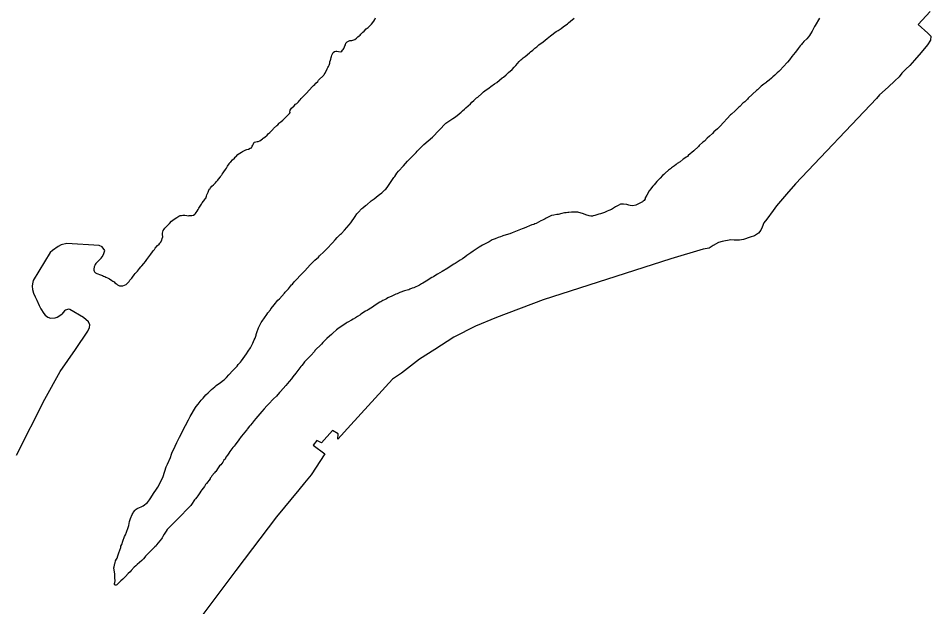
# Model space of a CAD drawing. Extents: x 3683613 to 3738215, y 469626 to 495384.
# Drawn here: x 3708762.5 to 3708891.4, y 473302.5 to 473385.6 of the extents above; entities that cross this region are included whole.
import ezdxf

# ---------------------------------------------------------------- set-up
doc = ezdxf.new("R2010")
doc.units = 0
doc.layers.add('V-ANNO-NPLT', color=7, linetype='Continuous')

msp = doc.modelspace()

# ---------------------------------------------------------------- linework, layer by layer
at = {"layer": 'V-ANNO-NPLT'}
for points in [[(3708891.34, 473386.6), (3708889.66, 473384.74), (3708891.01, 473383.56), (3708891.44, 473383.13), (3708891.42, 473382.57), (3708891, 473381.87), (3708890.11, 473380.83), (3708889.17, 473379.7), (3708888.49, 473378.98), (3708887.93, 473378.46), (3708887.37, 473377.87), (3708886.97, 473377.35), (3708886.37, 473376.81), (3708885.43, 473375.93), (3708884.22, 473374.82), (3708883.77, 473374.3), (3708872.33, 473362.24), (3708871.07, 473360.81), (3708869.66, 473359.14), (3708869.19, 473358.49), (3708868.28, 473357.25), (3708867.87, 473356.73), (3708867.61, 473356.14), (3708867.43, 473355.71), (3708867.09, 473355.28), (3708866.53, 473354.92), (3708865.95, 473354.74), (3708865.01, 473354.4), (3708864.42, 473354.28), (3708863.66, 473354.28), (3708863.21, 473354.34), (3708861.99, 473354.11), (3708861.45, 473353.98), (3708860.69, 473353.54), (3708860.13, 473353.18), (3708859.28, 473353.02), (3708854.72, 473351.67), (3708836.68, 473345.86), (3708830.1, 473343.39), (3708827.13, 473342.14), (3708824.06, 473340.6), (3708821.39, 473338.86), (3708819.21, 473337.47), (3708816.68, 473335.51), (3708815.42, 473334.65), (3708809.51, 473328.23), (3708807.66, 473326.2), (3708807.72, 473326.92), (3708806.93, 473327.39), (3708805.36, 473325.69), (3708804.71, 473326.02), (3708804.17, 473325.35), (3708805.84, 473324.1), (3708803.92, 473321.14), (3708802.98, 473320.01), (3708802.18, 473319.02), (3708799.02, 473315.2), (3708793.27, 473307.62), (3708787.62, 473300.1)], [(3708807.2, 473380.96), (3708807.4, 473381), (3708807.56, 473381), (3708807.76, 473380.96), (3708808.1, 473380.92), (3708808.23, 473381.01), (3708808.34, 473381.12), (3708808.41, 473381.23), (3708808.52, 473381.39), (3708808.63, 473381.59), (3708808.66, 473381.73), (3708808.74, 473381.91), (3708808.83, 473382.11), (3708809.01, 473382.32), (3708809.17, 473382.43), (3708809.35, 473382.5), (3708809.66, 473382.5), (3708809.82, 473382.54), (3708810.09, 473382.66), (3708810.31, 473382.82), (3708810.4, 473382.93), (3708810.52, 473383.04), (3708810.7, 473383.18), (3708810.83, 473383.27), (3708810.94, 473383.38), (3708811.12, 473383.59), (3708811.23, 473383.7), (3708811.39, 473383.83), (3708811.66, 473384.13), (3708811.84, 473384.26), (3708811.97, 473384.35), (3708812.2, 473384.56), (3708812.44, 473384.81), (3708812.78, 473385.23), (3708812.89, 473385.48), (3708813, 473385.71)], [(3708825.28, 473372.55), (3708825.55, 473372.8), (3708825.78, 473372.98), (3708826.43, 473373.57), (3708826.63, 473373.8), (3708826.9, 473374.02), (3708827.26, 473374.38), (3708827.46, 473374.52), (3708828.02, 473375.02), (3708828.27, 473375.24), (3708828.44, 473375.4), (3708829.05, 473375.81), (3708829.3, 473375.99), (3708829.83, 473376.37), (3708830.13, 473376.58), (3708830.89, 473377.21), (3708831.07, 473377.32), (3708831.45, 473377.64), (3708831.61, 473377.8), (3708831.81, 473377.98), (3708832.3, 473378.41), (3708832.61, 473378.73), (3708832.81, 473378.97), (3708833.28, 473379.52), (3708833.53, 473379.76), (3708833.69, 473379.88), (3708833.87, 473380.04), (3708834.14, 473380.26), (3708834.76, 473380.76), (3708834.92, 473380.92), (3708835.21, 473381.14), (3708835.53, 473381.42), (3708835.77, 473381.62), (3708835.97, 473381.8), (3708836.09, 473381.89), (3708836.67, 473382.32), (3708837.23, 473382.8), (3708837.7, 473383.14), (3708838.51, 473383.75), (3708838.8, 473383.93), (3708839.25, 473384.22), (3708839.49, 473384.43), (3708840.12, 473384.86), (3708840.26, 473384.99), (3708840.57, 473385.24), (3708841.09, 473385.67)], [(3708875.73, 473385.65), (3708875.13, 473384.61), (3708875.02, 473384.47), (3708874.88, 473384.2), (3708874.68, 473383.84), (3708874.46, 473383.46), (3708874.32, 473383.21), (3708874.15, 473383.01), (3708873.94, 473382.76), (3708873.52, 473382.35), (3708873.36, 473382.19), (3708873.29, 473382.08), (3708873.18, 473381.95), (3708873, 473381.74), (3708872.73, 473381.36), (3708872.49, 473381.04), (3708872.31, 473380.8), (3708871.82, 473380.23), (3708871.48, 473379.78), (3708871.21, 473379.46), (3708870.59, 473378.76), (3708870.18, 473378.33), (3708869.98, 473378.13), (3708869.76, 473377.93), (3708869.4, 473377.59), (3708869.15, 473377.36), (3708868.93, 473377.18), (3708868.62, 473376.89), (3708868.26, 473376.62), (3708868.15, 473376.52), (3708867.88, 473376.34), (3708867.5, 473376.03), (3708866.98, 473375.55), (3708866.84, 473375.42), (3708865.66, 473374.35), (3708865.55, 473374.22), (3708865.17, 473373.86), (3708864.9, 473373.63), (3708864.45, 473373.18), (3708864.31, 473373.07), (3708864, 473372.75), (3708863.82, 473372.55), (3708863.31, 473372.09), (3708863.17, 473371.98), (3708861.69, 473370.4), (3708861.31, 473370.01), (3708860.82, 473369.59), (3708860.6, 473369.36), (3708860.19, 473368.98), (3708859.88, 473368.7), (3708859.48, 473368.3), (3708859.25, 473368.12), (3708858.74, 473367.66), (3708858.62, 473367.55), (3708857.95, 473366.92), (3708857.19, 473366.26), (3708857.06, 473366.13), (3708856.9, 473366.01), (3708856.72, 473365.9), (3708856.45, 473365.72), (3708856.03, 473365.38), (3708855.64, 473365.11), (3708855.49, 473364.97), (3708855.24, 473364.79), (3708854.95, 473364.59), (3708854.84, 473364.52), (3708854.66, 473364.36), (3708854.41, 473364.18), (3708853.92, 473363.77), (3708853.72, 473363.57), (3708853.56, 473363.43), (3708853.2, 473363.07), (3708852.75, 473362.57), (3708852.37, 473362.12), (3708852.19, 473361.94), (3708851.99, 473361.69), (3708851.88, 473361.54), (3708851.68, 473361.27), (3708851.32, 473360.66), (3708851.12, 473360.27), (3708851.08, 473360.14), (3708850.97, 473359.91), (3708850.83, 473359.8), (3708850.74, 473359.71), (3708850.36, 473359.51), (3708850.25, 473359.46), (3708850.07, 473359.37)], [(3708789.36, 473361.1), (3708789.51, 473361.49), (3708789.62, 473361.58), (3708789.67, 473361.69), (3708789.89, 473361.91), (3708790.12, 473362.1), (3708790.21, 473362.21), (3708790.38, 473362.39), (3708790.47, 473362.52), (3708790.63, 473362.66), (3708790.72, 473362.75), (3708790.83, 473362.93), (3708791.08, 473363.25), (3708791.19, 473363.43), (3708791.3, 473363.52), (3708791.35, 473363.63), (3708791.46, 473363.81), (3708791.55, 473363.97), (3708791.79, 473364.29), (3708791.93, 473364.49), (3708792.08, 473364.76), (3708792.31, 473365.1), (3708792.44, 473365.26), (3708792.55, 473365.37), (3708792.8, 473365.66), (3708793.07, 473365.89), (3708793.16, 473366), (3708793.25, 473366.09), (3708793.56, 473366.39), (3708793.72, 473366.54), (3708793.83, 473366.59), (3708794.05, 473366.73), (3708794.23, 473366.82), (3708794.39, 473366.91), (3708794.5, 473366.95), (3708794.68, 473367.04), (3708794.82, 473367.09), (3708795.04, 473367.16), (3708795.27, 473367.27), (3708795.49, 473367.36), (3708795.56, 473367.56), (3708795.65, 473367.72), (3708795.74, 473367.9), (3708795.87, 473368.13), (3708796.07, 473368.2), (3708796.3, 473368.22), (3708796.43, 473368.24), (3708796.64, 473368.33), (3708797.04, 473368.63), (3708797.15, 473368.72), (3708797.35, 473368.86), (3708797.69, 473369.15), (3708797.85, 473369.31), (3708798.05, 473369.49), (3708798.27, 473369.71), (3708798.52, 473369.98), (3708798.61, 473370.07), (3708799.05, 473370.48), (3708799.19, 473370.6), (3708799.39, 473370.82), (3708799.48, 473370.91), (3708799.64, 473371.02), (3708799.91, 473371.27), (3708800.04, 473371.39), (3708800.26, 473371.59), (3708800.87, 473372.2), (3708800.94, 473372.31), (3708800.91, 473372.52), (3708800.96, 473372.67), (3708801.14, 473372.92), (3708801.49, 473373.28), (3708801.72, 473373.49), (3708801.87, 473373.62), (3708802.1, 473373.85), (3708802.21, 473373.98), (3708802.37, 473374.14), (3708802.52, 473374.32), (3708803.22, 473375.02), (3708804.09, 473375.99), (3708804.22, 473376.13), (3708804.41, 473376.29), (3708804.58, 473376.47), (3708804.85, 473376.72), (3708804.96, 473376.88), (3708805.68, 473377.6), (3708805.77, 473377.71), (3708805.88, 473377.89), (3708806.19, 473378.52), (3708806.26, 473378.68), (3708806.35, 473378.82), (3708806.44, 473379.04), (3708806.53, 473379.31), (3708806.55, 473379.47), (3708806.62, 473379.7), (3708806.68, 473379.85), (3708806.73, 473380.1), (3708806.77, 473380.24), (3708806.82, 473380.42), (3708806.95, 473380.69), (3708807.04, 473380.82), (3708807.2, 473380.96)], [(3708791.51, 473334.51), (3708791.65, 473334.63), (3708791.94, 473334.9), (3708792.29, 473335.28), (3708792.85, 473335.89), (3708793.08, 473336.12), (3708793.44, 473336.5), (3708793.61, 473336.71), (3708793.93, 473337.04), (3708794.09, 473337.25), (3708794.53, 473337.9), (3708794.76, 473338.24), (3708795, 473338.62), (3708795.34, 473339.1), (3708795.43, 473339.28), (3708795.63, 473339.66), (3708795.69, 473339.77), (3708795.87, 473340.2), (3708795.98, 473340.45), (3708796.12, 473340.86), (3708796.16, 473340.97), (3708796.21, 473341.13), (3708796.27, 473341.4), (3708796.4, 473341.76), (3708796.49, 473341.89), (3708796.65, 473342.28), (3708796.87, 473342.66), (3708797.01, 473342.84), (3708797.34, 473343.31), (3708797.66, 473343.79), (3708797.81, 473344.04), (3708798.15, 473344.47), (3708798.21, 473344.58), (3708798.48, 473344.92), (3708798.68, 473345.14), (3708799.2, 473345.8), (3708799.44, 473346.02), (3708800.14, 473346.81), (3708800.23, 473346.93), (3708800.7, 473347.42), (3708800.85, 473347.63), (3708801.15, 473347.97), (3708801.26, 473348.06), (3708801.53, 473348.4), (3708801.82, 473348.73), (3708802.4, 473349.34), (3708803.03, 473349.98), (3708803.79, 473350.81), (3708804.06, 473351.08), (3708804.44, 473351.45), (3708804.93, 473351.9), (3708805.11, 473352.1), (3708805.69, 473352.64), (3708806.14, 473353.07), (3708806.92, 473353.91), (3708807.32, 473354.36), (3708807.59, 473354.65), (3708808.06, 473355.15), (3708808.2, 473355.26), (3708808.62, 473355.69), (3708809.27, 473356.46), (3708809.5, 473356.73), (3708809.7, 473357.05), (3708809.94, 473357.34), (3708810.12, 473357.66), (3708810.35, 473358.02), (3708810.53, 473358.22), (3708811.06, 473358.76), (3708811.2, 473358.85), (3708811.58, 473359.19), (3708811.76, 473359.31), (3708812.41, 473359.83), (3708812.68, 473360.05), (3708812.83, 473360.12), (3708813.1, 473360.35), (3708813.39, 473360.62), (3708813.57, 473360.75), (3708813.89, 473361), (3708814.31, 473361.43), (3708814.45, 473361.52), (3708814.63, 473361.75), (3708815.1, 473362.45), (3708815.59, 473363.15), (3708815.72, 473363.31), (3708816.03, 473363.76), (3708816.26, 473364.03), (3708816.95, 473364.82), (3708817.53, 473365.45), (3708817.94, 473365.88), (3708818.74, 473366.67), (3708818.9, 473366.88), (3708819.5, 473367.46), (3708819.84, 473367.8), (3708821.03, 473368.87), (3708822.95, 473370.81), (3708823.49, 473371.19), (3708823.92, 473371.47), (3708824.14, 473371.62), (3708824.55, 473371.9), (3708825.08, 473372.39), (3708825.28, 473372.55)], [(3708773.47, 473351.02), (3708773.41, 473350.84), (3708773.36, 473350.7), (3708773.27, 473350.52), (3708773.21, 473350.21), (3708773.21, 473350.07), (3708773.25, 473349.92), (3708773.32, 473349.8), (3708773.44, 473349.69), (3708773.64, 473349.6), (3708773.75, 473349.54), (3708774, 473349.47), (3708774.13, 473349.4), (3708774.41, 473349.29), (3708774.56, 473349.2), (3708774.74, 473349.16), (3708774.88, 473349.07), (3708775.15, 473348.96), (3708775.4, 473348.82), (3708775.76, 473348.62), (3708775.87, 473348.51), (3708776.07, 473348.4), (3708776.19, 473348.29), (3708776.39, 473348.11), (3708776.53, 473348), (3708776.64, 473347.93), (3708776.82, 473347.86), (3708777.13, 473347.86), (3708777.29, 473347.84), (3708777.76, 473348.05), (3708777.92, 473348.16), (3708777.99, 473348.27), (3708778.19, 473348.48), (3708778.3, 473348.63), (3708778.57, 473348.95), (3708778.66, 473349.09), (3708778.9, 473349.4), (3708779.06, 473349.58), (3708779.24, 473349.76), (3708779.37, 473349.92), (3708779.53, 473350.12), (3708779.66, 473350.28), (3708779.84, 473350.53), (3708779.98, 473350.67), (3708780.25, 473351), (3708780.51, 473351.28), (3708780.69, 473351.55), (3708781.14, 473352.11), (3708781.27, 473352.31), (3708781.5, 473352.63), (3708781.61, 473352.77), (3708781.77, 473352.99), (3708781.88, 473353.19), (3708782.19, 473353.53), (3708782.42, 473353.74), (3708782.53, 473353.85), (3708782.62, 473353.99), (3708782.8, 473354.3), (3708782.88, 473354.55), (3708782.95, 473354.77), (3708782.9, 473355.11), (3708782.9, 473355.29), (3708782.99, 473355.65), (3708783.15, 473355.86), (3708783.22, 473355.97), (3708783.48, 473356.24), (3708783.73, 473356.46), (3708783.89, 473356.67), (3708784.18, 473356.96), (3708784.38, 473357.12), (3708784.56, 473357.28), (3708784.67, 473357.32), (3708784.83, 473357.44), (3708784.94, 473357.51), (3708785.07, 473357.57), (3708785.23, 473357.69), (3708785.41, 473357.78), (3708785.61, 473357.78), (3708785.77, 473357.82), (3708786.06, 473357.83), (3708786.36, 473357.78), (3708786.54, 473357.74), (3708786.69, 473357.76), (3708787.03, 473357.76), (3708787.28, 473357.85), (3708787.46, 473357.99), (3708787.57, 473358.08), (3708787.66, 473358.21), (3708787.79, 473358.37), (3708787.95, 473358.64), (3708788.04, 473358.82), (3708788.22, 473359.12), (3708788.42, 473359.39), (3708788.51, 473359.55), (3708788.87, 473360.02), (3708788.91, 473360.13), (3708789.02, 473360.25), (3708789.11, 473360.49), (3708789.18, 473360.72), (3708789.29, 473360.99), (3708789.36, 473361.1)], [(3708850.07, 473359.37), (3708849.78, 473359.23), (3708849.37, 473359.14), (3708848.97, 473359.18), (3708848.79, 473359.25), (3708848.52, 473359.32), (3708848.04, 473359.38), (3708847.8, 473359.4), (3708847.62, 473359.36), (3708847.28, 473359.2), (3708846.92, 473359.02), (3708846.36, 473358.65), (3708845.96, 473358.47), (3708845.71, 473358.38), (3708845.33, 473358.2), (3708844.95, 473358.06), (3708844.77, 473358.02), (3708844.56, 473357.95), (3708844, 473357.79), (3708843.75, 473357.74), (3708843.64, 473357.7), (3708843.42, 473357.7), (3708843.17, 473357.74), (3708842.7, 473357.87), (3708842.38, 473358.01), (3708841.57, 473358.23), (3708841.32, 473358.25), (3708840.96, 473358.27), (3708840.69, 473358.25), (3708840.33, 473358.22), (3708840.15, 473358.22), (3708839.93, 473358.17), (3708839.68, 473358.17), (3708839.52, 473358.13), (3708839.32, 473358.08), (3708838.83, 473357.94), (3708838.62, 473357.9), (3708838.18, 473357.83), (3708837.88, 473357.76), (3708837.12, 473357.4), (3708836.96, 473357.33), (3708836.58, 473357.12), (3708836.38, 473357.03), (3708836.02, 473356.85), (3708835.68, 473356.67), (3708835.53, 473356.62), (3708835.39, 473356.53), (3708835.08, 473356.44), (3708834.02, 473356.01), (3708833.73, 473355.92), (3708832.76, 473355.51), (3708832.31, 473355.31), (3708832, 473355.21), (3708831.48, 473355.05), (3708831.01, 473354.89), (3708830.9, 473354.85), (3708830.67, 473354.78), (3708830.34, 473354.67), (3708829.91, 473354.48), (3708829.78, 473354.46), (3708829.48, 473354.33), (3708829.06, 473354.08), (3708828.39, 473353.71), (3708828.12, 473353.58), (3708827.64, 473353.3), (3708826.79, 473352.76), (3708826.46, 473352.49), (3708825.92, 473352.13), (3708825.63, 473351.88), (3708825.27, 473351.67), (3708824.95, 473351.47), (3708824.24, 473351.02), (3708824.08, 473350.9), (3708823.54, 473350.59), (3708823.2, 473350.36), (3708822.4, 473349.86), (3708822.08, 473349.7), (3708821.75, 473349.48), (3708821.52, 473349.36), (3708821.21, 473349.14), (3708820.96, 473349), (3708820.6, 473348.77), (3708820.4, 473348.64), (3708820.18, 473348.5), (3708819.7, 473348.21), (3708819.52, 473348.12), (3708819.21, 473347.93), (3708818.4, 473347.57), (3708818.2, 473347.5), (3708817.84, 473347.37), (3708817.73, 473347.3), (3708817.48, 473347.25), (3708817.12, 473347.14), (3708816.43, 473346.89), (3708816.04, 473346.73), (3708815.89, 473346.68), (3708815.3, 473346.39), (3708814.72, 473346.14), (3708814.56, 473346.02), (3708814.27, 473345.89), (3708814.05, 473345.77)], [(3708773.47, 473351.02), (3708773.75, 473351.28), (3708774.25, 473351.75), (3708774.4, 473351.93), (3708774.58, 473352.27), (3708774.74, 473352.85), (3708774.37, 473353.34), (3708773.95, 473353.55), (3708769.41, 473353.84), (3708768.6, 473353.63), (3708768.18, 473353.42), (3708767.35, 473352.84), (3708767.06, 473352.55), (3708764.65, 473348.6), (3708764.52, 473348.15), (3708764.5, 473347.79), (3708764.55, 473347.34), (3708764.69, 473346.8), (3708764.9, 473346.3), (3708765.13, 473345.83), (3708765.5, 473345.05), (3708765.74, 473344.58), (3708766.13, 473343.96), (3708766.34, 473343.7), (3708766.71, 473343.41), (3708767.1, 473343.26), (3708767.73, 473343.31), (3708768.04, 473343.44), (3708768.69, 473343.85)], [(3708814.05, 473345.77), (3708813.75, 473345.59), (3708813.62, 473345.53), (3708813.22, 473345.28), (3708812.77, 473344.96), (3708812.56, 473344.82), (3708812.36, 473344.71), (3708811.94, 473344.46), (3708811.83, 473344.37), (3708811.6, 473344.26), (3708810.91, 473343.82), (3708810.79, 473343.71), (3708810.46, 473343.51), (3708810.3, 473343.42), (3708810.19, 473343.33), (3708809.85, 473343.15), (3708809.63, 473343.01), (3708809.11, 473342.71), (3708809, 473342.65), (3708808.86, 473342.58), (3708807.68, 473341.79), (3708807.47, 473341.63), (3708806.98, 473341.17), (3708806.76, 473340.99), (3708806.51, 473340.75), (3708806.11, 473340.39), (3708805.55, 473339.84), (3708805.37, 473339.62), (3708804.45, 473338.69), (3708804.36, 473338.58), (3708803.85, 473337.99), (3708803.69, 473337.83), (3708803.49, 473337.61), (3708803.35, 473337.49), (3708802.99, 473337.11), (3708802.79, 473336.84), (3708802.57, 473336.61), (3708802.46, 473336.45), (3708801.76, 473335.53), (3708801.34, 473335.01), (3708801.12, 473334.72), (3708800.78, 473334.33), (3708800.58, 473334.04), (3708800.31, 473333.79), (3708799.97, 473333.36), (3708799.57, 473332.91), (3708799.46, 473332.8), (3708798.99, 473332.28), (3708798.61, 473331.87), (3708797.89, 473331.15), (3708797.67, 473330.9), (3708797.27, 473330.49), (3708796.93, 473330.11), (3708796.08, 473329.09), (3708795.88, 473328.82), (3708795.59, 473328.46), (3708795.34, 473328.14), (3708795.21, 473328.01), (3708794.89, 473327.6), (3708794.83, 473327.49), (3708794.51, 473327.15), (3708794.33, 473326.92), (3708794, 473326.54), (3708793.69, 473326.09), (3708793.17, 473325.39), (3708793.02, 473325.18), (3708792.86, 473325), (3708792.43, 473324.46), (3708792.28, 473324.19), (3708792.1, 473323.92), (3708791.87, 473323.63), (3708791.74, 473323.38), (3708791.58, 473323.22), (3708791.5, 473323.04), (3708791.41, 473322.93), (3708791.14, 473322.57), (3708790.98, 473322.41), (3708790.78, 473322.14), (3708790.42, 473321.64), (3708790.33, 473321.55), (3708790.24, 473321.42), (3708789.88, 473320.99), (3708789.77, 473320.81), (3708789.66, 473320.69), (3708789.62, 473320.58), (3708789.1, 473319.93), (3708788.99, 473319.77), (3708788.83, 473319.52), (3708788.48, 473319.04), (3708788.34, 473318.84), (3708788.16, 473318.59), (3708787.9, 473318.19), (3708787.74, 473317.99), (3708787.58, 473317.76), (3708787.45, 473317.6), (3708787, 473316.97), (3708786.89, 473316.83), (3708786.53, 473316.45), (3708786.31, 473316.18), (3708785.59, 473315.43), (3708784.34, 473314.17)], [(3708762.3, 473323.93), (3708766.27, 473331.84), (3708768.43, 473335.75), (3708770.6, 473338.86), (3708772.34, 473341.45), (3708772.61, 473341.95), (3708772.63, 473342.36), (3708772.47, 473342.74), (3708771.73, 473343.39), (3708769.83, 473344.52), (3708769.61, 473344.57), (3708769.2, 473344.41), (3708769.07, 473344.3), (3708768.69, 473343.85)], [(3708784.34, 473314.17), (3708784.09, 473313.96), (3708783.91, 473313.76), (3708783.71, 473313.58), (3708783.55, 473313.42), (3708783.44, 473313.2), (3708783.15, 473312.77), (3708782.95, 473312.43), (3708782.86, 473312.27), (3708782.75, 473312.11), (3708782.08, 473311.25), (3708782.01, 473311.14), (3708781.83, 473310.96), (3708781.65, 473310.8), (3708780.51, 473309.65), (3708780.4, 473309.52), (3708780.2, 473309.29), (3708779.97, 473309.06), (3708779.35, 473308.47), (3708779.12, 473308.29), (3708778.92, 473308.09), (3708778.47, 473307.62), (3708778.32, 473307.46), (3708778.05, 473307.21), (3708777.69, 473306.8), (3708777.29, 473306.4), (3708777.04, 473306.19), (3708776.7, 473305.85), (3708776.46, 473305.63), (3708776.37, 473305.54), (3708776.23, 473305.56), (3708776.14, 473305.67), (3708776.14, 473305.81), (3708776.16, 473305.96), (3708776.21, 473306.19), (3708776.18, 473306.59), (3708776.16, 473306.73), (3708776.16, 473306.86), (3708776.18, 473307.04), (3708776.18, 473307.11), (3708776.02, 473308.01), (3708776.06, 473308.17), (3708776.17, 473308.6), (3708776.22, 473308.73), (3708776.28, 473308.98), (3708776.42, 473309.23), (3708776.48, 473309.39), (3708776.59, 473309.72), (3708776.75, 473310.13), (3708777, 473310.89), (3708777.04, 473311.05), (3708777.15, 473311.32), (3708777.31, 473311.8), (3708777.53, 473312.43), (3708777.66, 473312.67), (3708777.82, 473313.06), (3708778.04, 473313.69), (3708778.15, 473313.98), (3708778.22, 473314.25), (3708778.26, 473314.54), (3708778.39, 473314.99), (3708778.64, 473315.56), (3708778.71, 473315.67), (3708778.77, 473315.85), (3708779.04, 473316.15), (3708779.2, 473316.3), (3708779.31, 473316.37), (3708779.65, 473316.51), (3708779.89, 473316.62), (3708780.16, 473316.76), (3708780.77, 473317.26), (3708781.06, 473317.62), (3708781.24, 473317.89), (3708781.62, 473318.5), (3708782.04, 473319.11), (3708782.24, 473319.42), (3708782.73, 473320.32), (3708782.98, 473320.89), (3708783.44, 473322.26), (3708783.62, 473322.65), (3708784.02, 473323.61), (3708784.2, 473324.09), (3708784.29, 473324.33), (3708784.45, 473324.7), (3708784.91, 473325.71), (3708785.29, 473326.48), (3708786.16, 473328.12), (3708786.59, 473328.93), (3708786.81, 473329.41), (3708787.55, 473330.65), (3708787.66, 473330.81), (3708787.93, 473331.15), (3708788.37, 473331.69), (3708788.64, 473332), (3708789.05, 473332.46), (3708789.34, 473332.75), (3708789.81, 473333.18), (3708790.28, 473333.59), (3708790.48, 473333.77), (3708791.11, 473334.2), (3708791.51, 473334.51)]]:
    msp.add_lwpolyline(points, dxfattribs=at)

doc.saveas('drawing.dxf')
